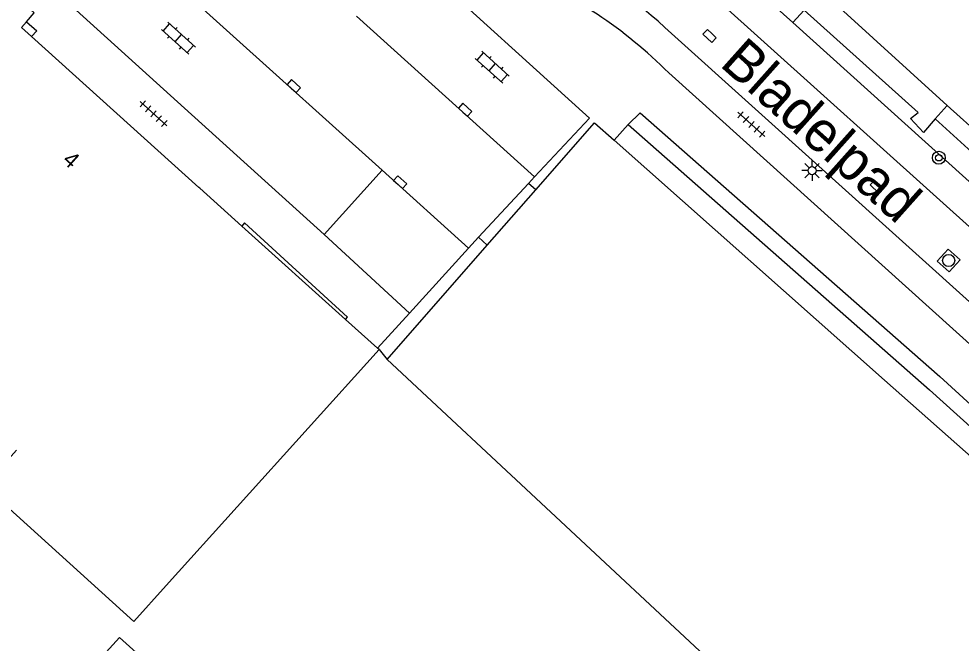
# Model space of a CAD drawing. Extents: x 128000 to 131008, y 398996 to 402500.
# Drawn here: x 128816.5 to 128874.9, y 399644.1 to 399682.8 of the extents above; entities that cross this region are included whole.
import ezdxf

# ---------------------------------------------------------------- set-up
doc = ezdxf.new("R2010")
doc.units = 0
for name, color, linetype in [('gg-afsc-hekwerk', 7, 'Continuous'), ('gg-anno-huisnummerreeks BGT', 7, 'Continuous'), ('gg-anno-openbare ruimte label', 7, 'Continuous'), ('gg-bbg-gedigitaliseerde bebouwing', 7, 'Continuous'), ('gg-bbg-gedigitaliseerde bijgebouw', 7, 'Continuous'), ('gg-bbg-hoofdgebouw', 7, 'Continuous'), ('gg-bbg-onder overbouw', 7, 'Continuous'), ('gg-bbg-pand overbouw', 7, 'Continuous'), ('gg-knt-verharding', 7, 'Continuous'), ('gg-knt-verharding nz', 7, 'Continuous'), ('gg-kntw-greppel-droge sloot', 7, 'Continuous'), ('gt-grn-groengrens', 7, 'Continuous'), ('gt-symb-boom', 7, 'Continuous'), ('gt-symb-klinker verharding', 7, 'Continuous'), ('gt-symb-kolk', 7, 'Continuous'), ('gt-symb-lichtmast', 7, 'Continuous'), ('gt-symb-rioolschacht', 7, 'Continuous'), ('gt-symb-tegel verharding', 7, 'Continuous')]:
    doc.layers.add(name, color=color, linetype=linetype)

# ---------------------------------------------------------------- blocks, each defined once
blk = doc.blocks.new('gt0-RS')
at = {"layer": 'gt-symb-rioolschacht'}
blk.add_lwpolyline([(-0.5, -0.5), (0.5, -0.5), (0.5, 0.5), (-0.5, 0.5)], close=True, dxfattribs=at)
blk.add_circle((0, 0), 0.375, dxfattribs=at)
blk = doc.blocks.new('gt0-KOLK')
at = {"layer": 'gt-symb-kolk'}
blk.add_lwpolyline([(0, 0), (0.375, 0), (0.375, 0.4), (-0.375, 0.4), (-0.375, 0), (0, 0)], dxfattribs=at)
blk = doc.blocks.new('gt0-BOOM')
at = {"layer": 'gt-symb-boom'}
for radius in [0.4, 0.2]:
    blk.add_circle((0, 0), radius, dxfattribs=at)
blk = doc.blocks.new('gt0-LMAST')
at = {"layer": 'gt-symb-lichtmast'}
for p, q in [((-0.005, 0.246), (-0.005, 0.621)), ((-0.182, 0.173), (-0.447, 0.438)), ((0.172, 0.173), (0.437, 0.438)), ((-0.255, -0.004), (-0.63, -0.004)), ((-0.182, -0.181), (-0.447, -0.446)), ((-0.005, -0.254), (-0.005, -0.629)), ((0.437, -0.446), (0.172, -0.181)), ((0.245, -0.004), (0.62, -0.004))]:
    blk.add_line(p, q, dxfattribs=at)
blk.add_circle((-0.005, -0.004), 0.25, dxfattribs=at)
blk = doc.blocks.new('gt0-TEG1')
at = {"layer": 'gt-symb-tegel verharding'}
for p, q in [((-1.125, 0), (1.125, 0)), ((-0.9, -0.25), (-0.9, 0.25)), ((-0.45, -0.25), (-0.45, 0.25)), ((0, -0.25), (0, 0.25)), ((0.45, -0.25), (0.45, 0.25)), ((0.9, -0.25), (0.9, 0.25))]:
    blk.add_line(p, q, dxfattribs=at)
blk = doc.blocks.new('gt0-KL1')
at = {"layer": 'gt-symb-klinker verharding'}
for p, q in [((-1.15, 0.3), (1.15, 0.3)), ((-1, -0.3), (-1, 0.3)), ((-0.5, 0.3), (-0.5, 0.45)), ((0, -0.3), (0, 0.3)), ((0.5, 0.3), (0.5, 0.45)), ((1, -0.3), (1, 0.3)), ((-1.15, -0.3), (1.15, -0.3)), ((-0.5, -0.45), (-0.5, -0.3)), ((0.5, -0.45), (0.5, -0.3))]:
    blk.add_line(p, q, dxfattribs=at)

msp = doc.modelspace()

# ---------------------------------------------------------------- linework, layer by layer
at = {"layer": 'gg-afsc-hekwerk'}
for p, q in [((128862.213, 399684.579), (128864.475, 399682.54)), ((128864.475, 399682.54), (128884.395, 399664.589)), ((128853.402, 399675.263), (128870.155, 399660.402)), ((128845.544, 399668.768), (128848.55, 399672.192)), ((128839.336, 399661.697), (128845.544, 399668.768)), ((128838.84, 399662.298), (128839.336, 399661.697)), ((128839.336, 399661.697), (128865.546, 399637.286)), ((128870.155, 399660.402), (128892.245, 399640.808))]:
    msp.add_line(p, q, dxfattribs=at)
msp.add_lwpolyline([(128848.55, 399672.192), (128852.19, 399676.338), (128853.402, 399675.263)], dxfattribs=at)
at = {"layer": 'gg-bbg-gedigitaliseerde bebouwing'}
msp.add_line((128838.84, 399662.298), (128825.666, 399647.704), dxfattribs=at)
msp.add_lwpolyline([(128825.666, 399647.704), (128823.656, 399645.477), (128814.377, 399653.853), (128816.388, 399656.08)], dxfattribs=at)
at = {"layer": 'gg-bbg-gedigitaliseerde bijgebouw'}
msp.add_lwpolyline([(128823.795, 399638.169), (128820.083, 399641.519), (128822.763, 399644.488), (128826.475, 399641.138)], dxfattribs=at)
at = {"layer": 'gg-bbg-hoofdgebouw'}
for p, q in [((128817.322, 399681.675), (128827.681, 399672.338)), ((128874.035, 399677.409), (128886.141, 399666.415)), ((128836.756, 399664.173), (128830.342, 399669.943)), ((128838.743, 399662.385), (128836.756, 399664.173)), ((128838.84, 399662.298), (128838.743, 399662.385))]:
    msp.add_line(p, q, dxfattribs=at)
for points in [[(128871.677, 399690.231), (128872.45, 399689.541), (128867.15, 399683.661), (128874.035, 399677.409)], [(128817.01, 399682.598), (128817.484, 399683.137), (128814.128, 399686.179), (128813.646, 399685.634)], [(128830.342, 399669.943), (128827.738, 399672.286), (128827.681, 399672.338)]]:
    msp.add_lwpolyline(points, dxfattribs=at)
at = {"layer": 'gg-bbg-onder overbouw'}
msp.add_lwpolyline([(128817.322, 399681.675), (128816.695, 399682.24), (128817.01, 399682.598)], dxfattribs=at)
at = {"layer": 'gg-bbg-pand overbouw'}
msp.add_lwpolyline([(128817.01, 399682.598), (128817.641, 399682.029), (128817.322, 399681.675)], dxfattribs=at)
at = {"layer": 'gg-knt-verharding'}
for p, q in [((128803.734, 399698.138), (128835.444, 399669.415)), ((128853.07, 399690.007), (128897.381, 399650.093)), ((128900.929, 399642.262), (128856.957, 399681.862)), ((128873.276, 399676.574), (128874.035, 399677.409)), ((128873.276, 399676.574), (128885.353, 399665.613)), ((128845.006, 399669.254), (128848.107, 399672.591)), ((128848.107, 399672.591), (128848.479, 399672.991)), ((128848.55, 399672.192), (128848.107, 399672.591)), ((128840.725, 399664.563), (128835.444, 399669.415)), ((128844.376, 399668.576), (128845.006, 399669.254)), ((128845.006, 399669.254), (128845.544, 399668.768)), ((128844.376, 399668.576), (128840.725, 399664.563)), ((128838.743, 399662.385), (128840.725, 399664.563))]:
    msp.add_line(p, q, dxfattribs=at)
for points in [[(128848.479, 399672.991), (128851.878, 399676.63), (128841.153, 399686.334)], [(128873.276, 399676.574), (128872.562, 399675.746), (128871.749, 399676.612), (128872.227, 399676.97), (128865.163, 399683.304), (128864.475, 399682.54)], [(128856.78, 399679.434), (128898.03, 399642.265), (128905.251, 399633.473)], [(128836.756, 399664.173), (128836.882, 399664.313), (128830.519, 399670.14), (128830.342, 399669.943)]]:
    msp.add_lwpolyline(points, dxfattribs=at)
for centre, radius, start, end in [((128837.476, 399661.262), 28.353, 46.60013, 64.83856), ((128836.255, 399658.882), 29.046, 45.03829, 67.6569)]:
    msp.add_arc(centre, radius, start, end, dxfattribs=at)
at = {"layer": 'gg-knt-verharding nz'}
for p, q in [((128848.479, 399672.991), (128837.453, 399682.938)), ((128839.034, 399673.403), (128835.444, 399669.415)), ((128839.034, 399673.403), (128844.376, 399668.576))]:
    msp.add_line(p, q, dxfattribs=at)
msp.add_lwpolyline([(128839.034, 399673.403), (128810.101, 399699.421), (128809.296, 399700.089)], dxfattribs=at)
at = {"layer": 'gg-kntw-greppel-droge sloot'}
msp.add_line((128855.011, 399676.953), (128854.27, 399676.241), dxfattribs=at)
for points in [[(128855.011, 399676.953), (128873.566, 399660.642), (128890.852, 399644.857)], [(128854.27, 399676.241), (128872.931, 399659.811), (128890.053, 399644.369), (128892.476, 399641.204), (128892.936, 399639.346), (128893.669, 399639.427), (128893.377, 399641.571), (128890.852, 399644.857)]]:
    msp.add_lwpolyline(points, dxfattribs=at)
at = {"layer": 'gt-grn-groengrens'}
msp.add_line((128854.27, 399676.241), (128853.402, 399675.263), dxfattribs=at)

# ---------------------------------------------------------------- block references
at = {"layer": 'gt-symb-boom'}
msp.add_blockref('gt0-BOOM', (128873.51, 399674.175), dxfattribs=at)
at = {"layer": 'gt-symb-klinker verharding'}
for p, rotation in [((128826.417, 399681.573), -41.91906411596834), ((128845.855, 399679.778), -41.91906411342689)]:
    msp.add_blockref('gt0-KL1', p, dxfattribs=dict(at, rotation=rotation))
at = {"layer": 'gt-symb-kolk'}
for p, rotation in [((128859.452, 399681.856), 136.2964300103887), ((128833.426, 399678.462), -41.99999127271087), ((128844.034, 399676.996), -42.02020073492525), ((128840.017, 399672.514), -42.09998042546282), ((128869.803, 399672.528), 136.37742658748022)]:
    msp.add_blockref('gt0-KOLK', p, dxfattribs=dict(at, rotation=rotation))
at = {"layer": 'gt-symb-lichtmast'}
msp.add_blockref('gt0-LMAST', (128865.665, 399673.381), dxfattribs=at)
at = {"layer": 'gt-symb-rioolschacht', "rotation": 137.7956623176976}
msp.add_blockref('gt0-RS', (128874.12, 399667.818), dxfattribs=at)
at = {"layer": 'gt-symb-tegel verharding'}
for p, rotation in [((128824.877, 399676.898), 137.67618346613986), ((128861.904, 399676.239), -41.99999127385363)]:
    msp.add_blockref('gt0-TEG1', p, dxfattribs=dict(at, rotation=rotation))

# ---------------------------------------------------------------- texts
at = {"layer": 'gg-anno-huisnummerreeks BGT'}
msp.add_text('4', height=1, rotation=318, dxfattribs=at).set_placement((128819.176, 399673.945))
at = {"layer": 'gg-anno-openbare ruimte label'}
msp.add_text('Bladelpad', height=2.5, rotation=318.2, dxfattribs=at).set_placement((128859.871, 399679.907))

doc.saveas('drawing.dxf')
